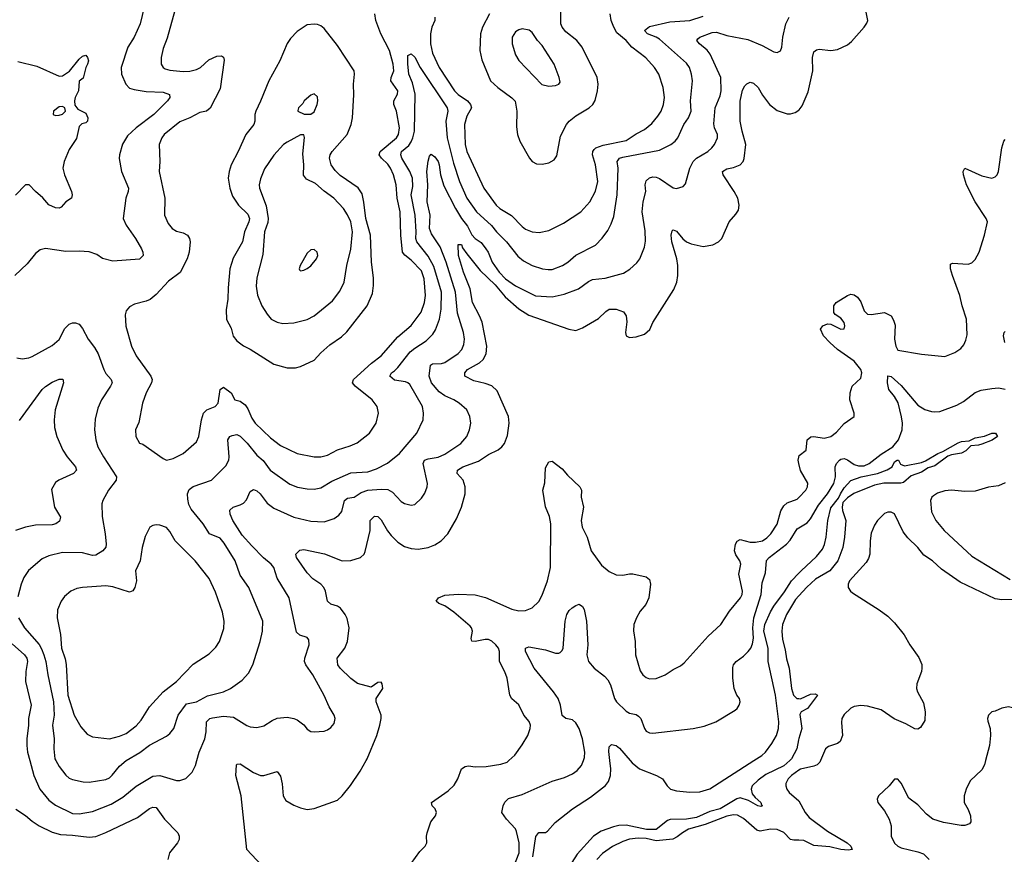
# Model space of a CAD drawing. Header units: inches. Extents: x 1682530 to 1839546, y 640742 to 791647.
# Tile 712 of 923: x 1825356 to 1831225, y 689441 to 694414. Entities that reach past the tile are written whole.
import ezdxf

# ---------------------------------------------------------------- set-up
doc = ezdxf.new("R2010")
doc.units = ezdxf.units.IN
doc.header["$MEASUREMENT"] = 0
for name, color, linetype in [('B8628', 7, 'Continuous'), ('B8629', 7, 'Continuous'), ('B8638', 7, 'Continuous'), ('B8639', 7, 'Continuous')]:
    doc.layers.add(name, color=color, linetype=linetype)

msp = doc.modelspace()

# ---------------------------------------------------------------- linework, layer by layer
at = {"layer": 'B8628', "color": 5}
for points, elevation in [([(1825416, 690000), (1825440.2, 689910), (1825475.8, 689830), (1825530, 689763.6), (1825570, 689734), (1825670, 689683.8), (1825710, 689682.3), (1825790, 689696.8), (1825900.8, 689739.2), (1825970, 689780.7), (1826050, 689847.8), (1826150, 689906.4), (1826190, 689910.2), (1826290, 689880.3), (1826310, 689880.4), (1826346.3, 689893.7), (1826383.7, 689930), (1826403.6, 689970), (1826411.5, 690000)], 540), ([(1825570.8, 690000), (1825590, 689964.2), (1825630, 689912.2), (1825650, 689894.9), (1825670, 689886.5), (1825733.5, 689873.5), (1825770, 689871.3), (1825870, 689886.9), (1825890, 689896.9), (1825907.6, 689912.4), (1825950, 689966.5), (1825989.3, 690000)], 560), ([(1826797.2, 689377.2), (1826708.5, 689470), (1826675.5, 689790), (1826644.4, 689910), (1826647.6, 689972.4), (1826650, 689977.3), (1826670, 689980.3), (1826748.8, 689928.8), (1826790, 689911.3), (1826810, 689910.2), (1826890, 689934), (1826910, 689906), (1826919.9, 689860.1), (1826925.3, 689790), (1826941.7, 689761.7), (1826990, 689733.1), (1827030, 689718.3), (1827070, 689709), (1827110, 689713.4), (1827250, 689764.6), (1827278, 689790), (1827328.3, 689851.7), (1827384.2, 689935.8), (1827420.9, 690000)], 520), ([(1827690, 689385.5), (1827741.5, 689458.5), (1827772.7, 689490), (1827782.9, 689510), (1827779.7, 689550), (1827784.7, 689570), (1827806.2, 689633.8), (1827834.1, 689670), (1827839.4, 689690), (1827832.6, 689712.6), (1827814.7, 689730), (1827809.6, 689750), (1827910, 689819.5), (1827946, 689854), (1827967.1, 689890), (1827988.9, 689951.1), (1828010, 689964.2), (1828030, 689967.6), (1828070, 689963.2), (1828135.5, 689964.5), (1828222.6, 689977.4), (1828261.2, 689990), (1828272, 690000)], 480), ([(1828270, 689287.3), (1828333.5, 689450), (1828332.8, 689510), (1828317.7, 689577.7), (1828310, 689593.6), (1828256.8, 689650), (1828229.7, 689689.7), (1828238, 689730), (1828247.7, 689752.3), (1828270, 689773.5), (1828350, 689798.4), (1828530, 689876), (1828602.2, 689897.8), (1828650, 689919.6), (1828679.1, 689940.9), (1828704.4, 689970), (1828716.3, 690000)], 460), ([(1828414.5, 689425.5), (1828432.2, 689547.8), (1828450, 689570.4), (1828490, 689570.4), (1828501.4, 689578.6), (1828547.6, 689630), (1828650, 689711.4), (1828758.8, 689781.2), (1828848.2, 689851.8), (1828864.4, 689875.6), (1828876.4, 689910), (1828878.5, 689950), (1828872.6, 690000)], 440), ([(1829945.2, 690000), (1829911.2, 689968.8), (1829803.9, 689916.1), (1829756.4, 689883.6), (1829721.5, 689850), (1829715, 689830), (1829722.2, 689802.2), (1829739.8, 689779.8), (1829774.2, 689750), (1829776.5, 689736.5), (1829784, 689730), (1829773.7, 689726.3), (1829756, 689730), (1829700.7, 689760.7), (1829650, 689777.7), (1829630, 689771.7), (1829530, 689712.2), (1829470, 689695.3), (1829390, 689661), (1829330, 689650), (1829232.1, 689647.9), (1829217.2, 689642.8), (1829150, 689589), (1829091.8, 689588.2), (1828970, 689615.4), (1828927.3, 689612.7), (1828895, 689605), (1828821.6, 689578.4), (1828775.5, 689550), (1828678.8, 689441.2), (1828647.2, 689392.8)], 440), ([(1828993.8, 690000), (1829006, 689986), (1829049.5, 689949.5), (1829151, 689910), (1829186.8, 689890), (1829214, 689850), (1829234.8, 689830), (1829270, 689818.4), (1829350.5, 689810.5), (1829410, 689813), (1829470, 689830.4), (1829732.1, 690000)], 440), ([(1830000, 689941.5), (1829956, 689910), (1829936, 689890), (1829922.8, 689862.8), (1829921.6, 689850), (1829928.2, 689830), (1829941.6, 689810), (1829999.7, 689759.7), (1830000, 689759.2)], 460), ([(1825331.7, 689710), (1825390, 689671.9), (1825430, 689638), (1825471.5, 689611.5), (1825550, 689573), (1825598.9, 689558.9), (1825670, 689556), (1825770, 689542.3), (1825810, 689548.1), (1825870, 689570.2), (1826058.7, 689661.3), (1826130, 689713.8), (1826150, 689722.4), (1826170, 689719.6), (1826218.2, 689650), (1826298.7, 689570), (1826305.3, 689550), (1826305.7, 689530), (1826296, 689510), (1826249.1, 689450), (1826239.5, 689410)], 520), ([(1830000, 689524.4), (1829970, 689524.8), (1829950, 689529.8), (1829910, 689570.7), (1829870, 689589), (1829830, 689591.2), (1829770, 689578), (1829750, 689585.3), (1829670, 689655), (1829633.5, 689673.5), (1829610, 689676.6), (1829570, 689667.4), (1829440.9, 689619.1), (1829342.6, 689590), (1829307.2, 689570), (1829275.2, 689544.8), (1829247.8, 689532.2), (1829150, 689520.7), (1829090, 689535), (1829041.9, 689538.1), (1828989.5, 689530.5), (1828950, 689517.8), (1828890, 689486.8), (1828830, 689444.9), (1828796.1, 689410)], 460)]:
    msp.add_lwpolyline(points, dxfattribs=dict(at, elevation=elevation))
at = {"layer": 'B8629', "color": 5}
for points, elevation in [([(1826097.2, 694490), (1826073.5, 694390), (1826038.4, 694310), (1826000.2, 694250), (1825960.7, 694130), (1825961.5, 694090), (1825988.9, 694030), (1826010, 694006.9), (1826037.7, 693997.7), (1826110, 693987.4), (1826210, 693982), (1826248.5, 693968.5), (1826250.3, 693950), (1826236.9, 693930), (1826155.6, 693850), (1826049.1, 693770), (1825997.7, 693722.3), (1825967.8, 693672.2), (1825950.2, 693610), (1825947.6, 693587.6), (1825963.1, 693510), (1826003.6, 693410), (1826001.7, 693390), (1825987.9, 693350), (1825972.2, 693230), (1825990.2, 693190), (1826046.2, 693110), (1826081.7, 693050), (1826090.4, 693030), (1826092.4, 693010), (1826070, 692986.9), (1825910, 692975.1), (1825850, 692991.5), (1825814.6, 693014.6), (1825770, 693031.5), (1825710, 693035.8), (1825630, 693032.9), (1825510, 693051.5), (1825477.4, 693042.6), (1825450, 693020.7), (1825399.7, 692960.3), (1825327.2, 692890)], 560), ([(1826290, 694505.2), (1826235.3, 694304.7), (1826210, 694242), (1826198, 694190), (1826199.6, 694150), (1826210, 694130.4), (1826222.2, 694122.2), (1826250, 694113.1), (1826330, 694105.2), (1826370, 694106.9), (1826410, 694117.8), (1826433.3, 694130), (1826483.9, 694176.1), (1826530, 694197.1), (1826558.3, 694198.3), (1826570.9, 694190.9), (1826574.2, 694174.2), (1826550, 694002), (1826490, 693887.8), (1826470, 693869.8), (1826430, 693862.2), (1826370.1, 693829.9), (1826310, 693806.6), (1826216.9, 693730), (1826203.6, 693710), (1826187.4, 693670), (1826190.2, 693570), (1826187.1, 693510), (1826220.6, 693350), (1826218.3, 693250), (1826240, 693200), (1826264.2, 693170), (1826290, 693154.4), (1826330, 693144.2), (1826356.5, 693130), (1826367.3, 693110), (1826370.9, 693090), (1826366.7, 693030), (1826353.4, 692990), (1826311.3, 692908.7), (1826242.7, 692857.3), (1826170, 692777.2), (1826132.9, 692747.1), (1826110, 692736.4), (1826040.5, 692719.5), (1826010, 692703.6), (1825990, 692679.3), (1825984.5, 692655.5), (1825987.5, 692587.5), (1826021.2, 692470), (1826050, 692412.4), (1826137.4, 692290), (1826144.6, 692270), (1826140.3, 692250), (1826109.4, 692190.6), (1826087.2, 692130), (1826066.4, 692013.6), (1826046.8, 691970), (1826047.7, 691930), (1826070, 691891.3), (1826090, 691886), (1826210, 691799.1), (1826230, 691790.6), (1826270, 691800.4), (1826330, 691830.4), (1826410, 691898), (1826423.1, 691930), (1826438.6, 692030), (1826451.2, 692068.8), (1826471.2, 692088.8), (1826520.7, 692110), (1826539.6, 692130), (1826549.8, 692210), (1826570, 692223.8), (1826617, 692190), (1826638.8, 692150), (1826670, 692141), (1826699.3, 692119.3), (1826715.6, 692095.6), (1826739.5, 692039.5), (1826758.5, 692010), (1826850, 691922), (1826910, 691876.9), (1827010.2, 691830.2), (1827110, 691809.3), (1827150.2, 691810.2), (1827190, 691820.2), (1827249.3, 691850.7), (1827325.7, 691874.3), (1827367.4, 691892.6), (1827439.7, 691950), (1827479.7, 692010), (1827493.5, 692070), (1827486.2, 692110), (1827457.4, 692150), (1827354.7, 692230), (1827340.3, 692250), (1827344.8, 692270), (1827453.1, 692366.9), (1827510, 692411.8), (1827610, 692524.5), (1827690, 692591.9), (1827748, 692672), (1827768.2, 692730), (1827773.7, 692770), (1827766.5, 692870), (1827750, 692918.2), (1827690, 692982.4), (1827650.8, 693010.8), (1827637.8, 693030), (1827627.1, 693130), (1827624.2, 693270), (1827606, 693350), (1827600.2, 693430), (1827583.6, 693490), (1827564.9, 693530), (1827550, 693553.4), (1827512.2, 693590), (1827499, 693610), (1827505, 693630), (1827601.4, 693710), (1827613.2, 693730), (1827620.4, 693770), (1827602.3, 693870), (1827586.5, 693910), (1827586.5, 693930), (1827607.8, 693970), (1827610.5, 693990), (1827568.8, 694050), (1827570.4, 694070), (1827585.1, 694110), (1827581.7, 694150), (1827559.7, 694230), (1827508.1, 694330), (1827479.2, 694410), (1827471.6, 694448.4)], 580), ([(1825989.3, 690000), (1825990, 690000.6), (1826071.3, 690048.7), (1826130, 690091.3), (1826230, 690144.6), (1826250, 690160.3), (1826273.6, 690190), (1826299.8, 690270), (1826350, 690337.5), (1826410, 690349.5), (1826474.6, 690385.4), (1826570, 690409), (1826611.8, 690430), (1826680.8, 690479.2), (1826719.8, 690520.2), (1826744.4, 690570), (1826789.7, 690710), (1826802.4, 690770), (1826804.7, 690830), (1826721.4, 691030), (1826670, 691103.6), (1826639.1, 691190), (1826575.1, 691295.1), (1826550, 691324.2), (1826487.9, 691350), (1826449.9, 691409.9), (1826377.8, 691497.8), (1826364.6, 691524.6), (1826357.2, 691557.2), (1826356.3, 691590), (1826365.9, 691614.1), (1826390, 691632.5), (1826498.7, 691670), (1826584, 691756), (1826601.4, 691790), (1826604.8, 691810), (1826596.8, 691910), (1826607.6, 691930), (1826622.5, 691937.5), (1826650, 691942), (1826670, 691933.6), (1826711.6, 691891.6), (1826770, 691818.8), (1826807, 691787), (1826848.2, 691730), (1826966.1, 691646.1), (1827010.9, 691629.1), (1827070, 691618), (1827110, 691616.5), (1827150, 691625.3), (1827215.6, 691664.4), (1827330, 691713.8), (1827430, 691719.8), (1827482.2, 691737.8), (1827548.5, 691771.5), (1827620.4, 691830), (1827723.5, 691950), (1827759.7, 692030), (1827763.1, 692070), (1827755.7, 692110), (1827680.5, 692240.5), (1827670, 692251.1), (1827655.9, 692255.9), (1827590, 692266.4), (1827562.2, 692290), (1827571.1, 692310), (1827590, 692321.4), (1827610, 692341.8), (1827683.9, 692436.1), (1827710, 692458.1), (1827779, 692501), (1827818.7, 692541.3), (1827833.4, 692566.6), (1827858.1, 692630), (1827868.4, 692690), (1827869, 692790), (1827824.5, 692944.5), (1827790, 693006.2), (1827723.4, 693090), (1827716.6, 693110), (1827719, 693150), (1827713.1, 693250), (1827688.2, 693370), (1827699, 693421), (1827696, 693470), (1827680.3, 693510), (1827633.1, 693590), (1827626.5, 693610), (1827632.3, 693630), (1827675, 693665), (1827690, 693686.4), (1827699.9, 693710), (1827708.2, 693750), (1827713.1, 693970), (1827697.6, 694037.6), (1827675.6, 694090), (1827668.6, 694151.4), (1827670, 694201), (1827690, 694210.4), (1827710, 694190.4), (1827741.8, 694130), (1827904.6, 693890), (1827907.5, 693870), (1827895.2, 693810), (1827903.6, 693710), (1827940.4, 693560.4), (1827977.3, 693450), (1828021, 693350), (1828078.7, 693270), (1828167.7, 693187.7), (1828197.4, 693150), (1828256.6, 693090), (1828325.2, 693005.2), (1828358.5, 692978.5), (1828410, 692950.2), (1828471.3, 692930), (1828505.1, 692925.1), (1828530, 692926.7), (1828591.2, 692950), (1828622.2, 692970), (1828670, 693011.5), (1828788.6, 693071.4), (1828827.6, 693112.4), (1828861.1, 693158.9), (1828882, 693198), (1828897.8, 693242.2), (1828916.3, 693370), (1828923, 693530), (1828917.8, 693570), (1828922, 693578), (1828931.1, 693588.9), (1828950, 693595.9), (1829170, 693636.2), (1829236.9, 693670), (1829262.6, 693690), (1829279.1, 693710), (1829315, 693790), (1829341.6, 693830), (1829357.7, 693870), (1829353.3, 693930), (1829365.7, 694050), (1829360.8, 694090), (1829348.5, 694130), (1829330, 694154.7), (1829170, 694298), (1829150, 694310.5), (1829096.9, 694330), (1829080.4, 694350), (1829110, 694373.1), (1829230, 694401.6), (1829349.4, 694410.6), (1829430, 694435.5)], 560), ([(1826411.5, 690000), (1826424.7, 690050), (1826459.2, 690130), (1826466.8, 690170), (1826468.7, 690230), (1826489.7, 690250), (1826504.8, 690255.2), (1826570, 690263.3), (1826630, 690258.4), (1826710, 690209.1), (1826730, 690201.5), (1826770, 690196.1), (1826810, 690206.3), (1826860.7, 690239.3), (1826890, 690252), (1826950, 690258.4), (1826990, 690250.4), (1827010, 690241.6), (1827050, 690213.4), (1827070, 690187.3), (1827090, 690173.4), (1827110, 690170.7), (1827170, 690174.8), (1827190, 690182.8), (1827210, 690196), (1827230, 690221), (1827235.6, 690250), (1827229.6, 690270), (1827199.8, 690319.8), (1827170, 690387), (1827102, 690510), (1827061.5, 690570), (1827054.2, 690590), (1827055.3, 690610), (1827080.4, 690690), (1827078.9, 690718.9), (1827070, 690732.6), (1827026.2, 690746.2), (1827005.7, 690765.7), (1826962.8, 690970), (1826890, 691086), (1826869.8, 691150), (1826855, 691170), (1826808.4, 691208.4), (1826738.4, 691278.4), (1826682.1, 691342.1), (1826625.3, 691430), (1826611.1, 691468.9), (1826608.9, 691491.1), (1826627.3, 691510), (1826670, 691523.2), (1826690, 691534.3), (1826706.9, 691553.1), (1826730, 691602.6), (1826750, 691614), (1826770, 691606.9), (1826789, 691590), (1826830, 691533.6), (1826870, 691502.9), (1826990, 691451), (1827090, 691426.5), (1827170, 691422.4), (1827230, 691441.3), (1827258.2, 691461.8), (1827275.9, 691484.1), (1827290.9, 691550), (1827310, 691563), (1827350, 691570.2), (1827390, 691597.3), (1827430, 691610.1), (1827510, 691617.5), (1827550, 691614.3), (1827578.3, 691598.3), (1827630, 691543.7), (1827650, 691532), (1827690, 691522.4), (1827710, 691526), (1827750, 691563), (1827770, 691593.4), (1827784.7, 691630), (1827786.4, 691650), (1827760.6, 691770), (1827767.9, 691790), (1827790, 691798.6), (1827850, 691807.4), (1827890, 691825.4), (1827984.2, 691890), (1828020.4, 691930), (1828037.2, 691970), (1828044, 692010), (1828039.7, 692050), (1828021.1, 692090), (1827975.8, 692130), (1827943, 692150), (1827890, 692172.8), (1827856.5, 692196.5), (1827811, 692250), (1827797.2, 692290), (1827804.2, 692355.8), (1827816.8, 692363.2), (1827870, 692366), (1827890, 692372.6), (1827970, 692425.3), (1827991.9, 692450), (1828002, 692478), (1828006.8, 692510), (1828001.6, 692550), (1827965.3, 692665.3), (1827952.4, 692790), (1827897.8, 692970), (1827861.2, 693061.2), (1827810, 693139.3), (1827799.2, 693170), (1827802.4, 693250), (1827783.9, 693330), (1827789.2, 693430), (1827783.4, 693510), (1827790, 693571.3), (1827799.1, 693600.9), (1827807.8, 693612.2), (1827830, 693598), (1827850, 693568.9), (1827856.9, 693550), (1827863.6, 693490), (1827884.5, 693424.5), (1827952.6, 693290), (1827989.3, 693230), (1828024.1, 693184.1), (1828050, 693131.6), (1828070, 693110.1), (1828106, 693086), (1828133.6, 693050), (1828147.1, 693030), (1828171.4, 692970), (1828212.6, 692910), (1828251.6, 692870), (1828310, 692829.5), (1828430, 692768.5), (1828530, 692763.2), (1828601, 692779), (1828687, 692810), (1828745.1, 692854.9), (1828770, 692866.3), (1828844.9, 692875.1), (1828955.5, 692904.5), (1828992.7, 692927.3), (1829034.5, 692965.5), (1829051.1, 692990), (1829080.3, 693059.7), (1829085.6, 693094.4), (1829084.5, 693155.5), (1829066.3, 693270), (1829071.2, 693330), (1829087.6, 693390), (1829084.8, 693430), (1829090, 693454.4), (1829110, 693472.3), (1829130, 693478.2), (1829150, 693476.9), (1829170, 693468.2), (1829250, 693412.4), (1829271.1, 693408.9), (1829310, 693420.5), (1829323.3, 693436.7), (1829349.8, 693530), (1829369, 693570), (1829390, 693590.2), (1829457.2, 693630), (1829481.8, 693650), (1829497.4, 693670), (1829514.2, 693710), (1829515.1, 693730), (1829497.4, 693770), (1829493.2, 693793.2), (1829501.2, 693890), (1829530, 693960.5), (1829536.2, 693990), (1829535.3, 694070), (1829471.2, 694210), (1829452.8, 694232.8), (1829407.4, 694270), (1829391.5, 694290), (1829398.6, 694301.4), (1829409.3, 694310), (1829482.6, 694337.4), (1829510, 694339.8), (1829570, 694320.9), (1829695.6, 694295.6), (1829781.1, 694261.1), (1829850, 694223.7), (1829870, 694219.3), (1829877.7, 694222.3), (1829890.9, 694229.1), (1829898.7, 694250), (1829905.1, 694310), (1829922.3, 694390), (1829942.2, 694430)], 540), ([(1827830.3, 694430), (1827830.2, 694410), (1827813, 694370), (1827805, 694330), (1827805, 694270), (1827815.4, 694215.4), (1827855.1, 694130), (1827947.8, 693990), (1827968.6, 693968.6), (1828024.3, 693930), (1828043, 693910), (1828049.4, 693890), (1828020, 693840), (1828006.6, 693790), (1828011.7, 693670), (1828021.5, 693630), (1828121.8, 693410), (1828194.7, 693310), (1828217.6, 693290), (1828287.7, 693247.7), (1828350, 693181.3), (1828370, 693166.9), (1828410, 693150.3), (1828452.7, 693147.3), (1828510, 693159.1), (1828597.2, 693202.8), (1828700.4, 693270), (1828753.3, 693330), (1828787, 693393), (1828802.3, 693450), (1828788.6, 693550), (1828770.5, 693610), (1828771.4, 693630), (1828778.9, 693641.1), (1828790, 693651.3), (1828834.2, 693665.8), (1828970, 693695), (1829030, 693734.8), (1829079.3, 693760.7), (1829123.7, 693796.3), (1829160.3, 693839.7), (1829178.3, 693870), (1829193, 693910), (1829198.2, 693950), (1829190.8, 694010), (1829165.3, 694090), (1829138.5, 694130), (1829087, 694187), (1829003.5, 694250), (1828969.8, 694290), (1828915.9, 694335.9), (1828896.4, 694370), (1828882, 694410), (1828874.6, 694450)], 580), ([(1828156.6, 694450), (1828114.4, 694370), (1828101.9, 694330), (1828098.6, 694230), (1828110, 694174.9), (1828162.8, 694050), (1828205.8, 694010), (1828289, 693949), (1828308.3, 693928.3), (1828319.8, 693870), (1828316.3, 693776.3), (1828323.2, 693730), (1828337.4, 693690), (1828394.2, 693590), (1828409.6, 693569.6), (1828436.5, 693556.5), (1828470, 693553.8), (1828510, 693561.3), (1828540.7, 693579.3), (1828557.4, 693602.6), (1828578.8, 693721.2), (1828615.8, 693790), (1828631.5, 693810), (1828670, 693842.5), (1828749.7, 693890), (1828771.4, 693908.6), (1828786.5, 693933.5), (1828800.4, 693990), (1828802.7, 694030), (1828797.2, 694070), (1828708.3, 694250), (1828676.2, 694290), (1828610, 694341.8), (1828589.9, 694369.9), (1828581.7, 694390), (1828581.3, 694470)], 620), ([(1825344.7, 694164.7), (1825457.2, 694137.2), (1825590, 694078), (1825610, 694080.5), (1825653, 694107), (1825710, 694179.5), (1825730, 694198), (1825750, 694202.8), (1825759.1, 694190), (1825764.9, 694170), (1825760.5, 694150), (1825750.3, 694129.7), (1825733, 694067), (1825710, 694048), (1825706.7, 693990), (1825686, 693950), (1825682.4, 693930), (1825685.1, 693905.1), (1825701.6, 693881.6), (1825750, 693858), (1825761, 693830), (1825758.8, 693810), (1825750, 693799), (1825726, 693794), (1825710, 693778), (1825693.5, 693706.5), (1825650, 693640.9), (1825621.1, 693570), (1825611.8, 693530), (1825621.7, 693490), (1825663.8, 693390), (1825668, 693370), (1825664, 693350), (1825630, 693329.2), (1825602.5, 693297.5), (1825590, 693292.3), (1825570, 693294), (1825530, 693311.6), (1825493.6, 693353.6), (1825449.8, 693389.8), (1825413, 693430), (1825390, 693431.1), (1825330.9, 693369.1)], 540), ([(1827420.9, 690000), (1827426.6, 690010), (1827483.5, 690150), (1827503.1, 690210), (1827510.9, 690250), (1827509.6, 690270.4), (1827480.4, 690350), (1827480.5, 690370), (1827520.4, 690430), (1827516.2, 690456.2), (1827510, 690467), (1827490, 690464.2), (1827450, 690437.6), (1827370, 690459.3), (1827330, 690488.6), (1827266.4, 690550), (1827251.9, 690570), (1827247.7, 690610), (1827294.2, 690670), (1827309.8, 690710), (1827318.5, 690790), (1827306.7, 690846.7), (1827296.3, 690870), (1827267.1, 690907.1), (1827250, 690919.1), (1827210, 690931.1), (1827190, 690949.5), (1827177.7, 691010), (1827168.2, 691030), (1827149.7, 691050), (1827103.3, 691083.3), (1827070, 691119.3), (1827005.6, 691210), (1827000.9, 691230), (1827026.1, 691253.9), (1827050, 691258), (1827171.6, 691231.6), (1827278, 691190), (1827330, 691192.8), (1827387, 691210), (1827408.3, 691230), (1827415.1, 691244.9), (1827445.4, 691370), (1827444.8, 691430), (1827470, 691456.5), (1827490, 691454.9), (1827494.9, 691450), (1827510, 691434), (1827547.9, 691367.9), (1827570, 691340.8), (1827610, 691300.7), (1827650, 691275), (1827690, 691262.7), (1827730, 691260.2), (1827790, 691269.3), (1827830, 691285), (1827867.1, 691310), (1827908.5, 691350), (1827959.2, 691440.8), (1827988.6, 691510), (1828010.9, 691590), (1828010.9, 691630), (1827999.8, 691670), (1827963.9, 691710), (1827965.6, 691730), (1827997.4, 691750), (1828090, 691784), (1828150, 691824.3), (1828207.9, 691852.1), (1828229.7, 691870), (1828244.4, 691890), (1828262.8, 691937.2), (1828273.5, 692010), (1828269.8, 692049.8), (1828202.2, 692202.2), (1828170, 692232), (1828130, 692246.8), (1828062.8, 692262.8), (1828009.6, 692290), (1828008.7, 692310), (1828024.1, 692330), (1828095.6, 692370), (1828118.8, 692390), (1828135.9, 692424.1), (1828140.6, 692470), (1828111.7, 692611.7), (1828097.1, 692650), (1828055, 692730), (1828040.2, 692810), (1828000.4, 692910), (1827971.3, 693008.7), (1827970, 693074), (1827990, 693074.8), (1827995.8, 693055.8), (1828020.1, 693020.1), (1828099.7, 692919.7), (1828190, 692834), (1828250, 692763.4), (1828331.3, 692691.3), (1828390, 692654.1), (1828629.7, 692570.3), (1828670, 692562), (1828710, 692577.8), (1828806.4, 692633.6), (1828850, 692676.4), (1828870, 692688.8), (1828910, 692690.3), (1828953.7, 692673.7), (1828970.4, 692650), (1828973.8, 692613.8), (1828966.7, 692550), (1828970.6, 692530.6), (1828990, 692520.7), (1829030, 692525.5), (1829079.1, 692540.9), (1829111.8, 692568.2), (1829129.3, 692610), (1829254.2, 692805.8), (1829272.4, 692850), (1829277.8, 692890), (1829277.8, 692950), (1829271.9, 692990), (1829242.4, 693090), (1829239.1, 693130), (1829244.6, 693155.4), (1829250, 693162), (1829270, 693154.4), (1829308.2, 693108.2), (1829330.7, 693090.7), (1829358.5, 693078.5), (1829430, 693063.8), (1829486.3, 693073.7), (1829520.7, 693090), (1829540.5, 693110), (1829584.4, 693210), (1829625, 693255), (1829640.7, 693279.3), (1829644.7, 693310), (1829635.6, 693350), (1829615, 693390), (1829547.8, 693490), (1829545.7, 693510), (1829570, 693526.5), (1829610, 693534), (1829650, 693549.2), (1829667.6, 693570), (1829673.4, 693586.6), (1829684.8, 693670), (1829661.9, 693750), (1829650.5, 693809.5), (1829649.3, 693929.3), (1829664.9, 693995.1), (1829678.8, 694021.2), (1829690, 694033), (1829710, 694041.6), (1829730, 694035.8), (1829757.4, 694010), (1829783.9, 693963.9), (1829824.9, 693910), (1829870, 693874), (1829930, 693852.9), (1829950, 693853.1), (1829978.5, 693861.5), (1830000, 693875.5)], 520), ([(1825339.5, 692399.5), (1825370, 692394), (1825410, 692399.5), (1825430, 692407.6), (1825550, 692473.7), (1825590, 692508.7), (1825624.9, 692575.1), (1825650, 692600.3), (1825670, 692607.6), (1825687.4, 692607.4), (1825710, 692599.5), (1825730, 692574.9), (1825764.7, 692510), (1825802, 692462), (1825822.5, 692422.5), (1825857.1, 692330), (1825870, 692306.5), (1825901.5, 692270), (1825906.7, 692250), (1825897.3, 692230), (1825843.1, 692150), (1825820.5, 692099.5), (1825806.4, 692033.6), (1825802.3, 691970), (1825808.9, 691910), (1825822, 691870), (1825854.4, 691810), (1825932.6, 691690), (1825931.4, 691670), (1825885.5, 691610), (1825850.3, 691550), (1825844.6, 691530), (1825846.5, 691453.5), (1825864.8, 691350), (1825871, 691290), (1825868.4, 691271.6), (1825850.8, 691249.2), (1825810, 691223.9), (1825790, 691222.4), (1825730, 691236.8), (1825610, 691240.3), (1825530, 691218.8), (1825490, 691201), (1825407.8, 691132.2), (1825379.6, 691090), (1825364.4, 691050), (1825345.4, 690974.6)], 560), ([(1825354, 692026), (1825490, 692210.3), (1825510, 692229.1), (1825550, 692254.6), (1825590, 692271.7), (1825611.8, 692271.8), (1825617, 692250), (1825566.7, 692090), (1825561.4, 692030), (1825563.6, 691983.6), (1825576.9, 691930), (1825612, 691850), (1825638.2, 691810), (1825688.9, 691750), (1825693.7, 691730), (1825677.1, 691710), (1825588, 691670), (1825570, 691656.9), (1825545.8, 691614.2), (1825563.5, 691510), (1825599.7, 691450), (1825593.3, 691426.7), (1825570.6, 691409.4), (1825550, 691403.9), (1825450, 691402.2), (1825390, 691391.2), (1825330.5, 691370)], 540), ([(1828272, 690000), (1828307.2, 690032.8), (1828350, 690092.7), (1828384.7, 690150), (1828399.2, 690190), (1828399.7, 690210), (1828391.9, 690231.9), (1828359.6, 690270), (1828331, 690331), (1828288.5, 690368.5), (1828276.9, 690390), (1828261.5, 690490), (1828247.9, 690527.9), (1828216, 690590), (1828215.3, 690650), (1828208.7, 690670), (1828194.6, 690690), (1828170, 690711.6), (1828150, 690720.7), (1828130, 690721.5), (1828070, 690709.8), (1828051.5, 690711.5), (1828046.7, 690726.7), (1828054, 690770), (1828048.3, 690790), (1828040, 690800), (1827944, 690884), (1827890, 690922.5), (1827854.7, 690934.7), (1827838, 690950), (1827852.3, 690970), (1827890, 690986), (1827970, 690991), (1828070, 690987.8), (1828131.8, 690971.8), (1828290, 690901.8), (1828330, 690892.8), (1828370, 690894.6), (1828410, 690908.8), (1828450, 690948.5), (1828470, 690985.5), (1828502.1, 691070), (1828519.9, 691150), (1828521.3, 691410), (1828513.6, 691453.6), (1828488.8, 691511.2), (1828474.7, 691610), (1828485.6, 691654.4), (1828490, 691744.7), (1828510, 691780.7), (1828530, 691784), (1828590, 691738.8), (1828620.9, 691700.9), (1828693.7, 691630), (1828704.4, 691610), (1828701.6, 691570), (1828715.8, 691510), (1828701.4, 691430), (1828707.4, 691390), (1828737.7, 691330), (1828762.9, 691250), (1828823.2, 691163.2), (1828870, 691125.7), (1828910, 691107), (1828950, 691103.7), (1828990, 691113.1), (1829010, 691113.1), (1829090, 691094.9), (1829110, 691078.8), (1829115.3, 691050), (1829105.7, 690970), (1829087.4, 690930), (1829054.3, 690890), (1829031.5, 690850), (1829016.9, 690810), (1829013.4, 690773.4), (1829024.9, 690710), (1829025.8, 690630), (1829053.7, 690533.7), (1829070, 690510.4), (1829090, 690494.9), (1829110, 690487.4), (1829150, 690487.8), (1829203.6, 690510), (1829250, 690541.7), (1829295, 690565), (1829317, 690583), (1829459.3, 690740.7), (1829535.1, 690810), (1829586.3, 690890), (1829652.9, 690970), (1829662.4, 690990), (1829664.5, 691010), (1829643.1, 691110), (1829653.1, 691170), (1829648.5, 691190), (1829624.7, 691224.7), (1829616.2, 691250), (1829622.3, 691290), (1829632.4, 691307.6), (1829650, 691316.2), (1829710, 691301.3), (1829741.2, 691301.2), (1829782.4, 691310), (1829810, 691326.2), (1829832.8, 691350), (1829870.8, 691409.2), (1829892.8, 691487.2), (1829910, 691518.3), (1829930, 691535), (1829990, 691557.8), (1830000, 691568)], 480), ([(1830000, 691770.3), (1829995.8, 691790), (1830000, 691806.6)], 480), ([(1828716.3, 690000), (1828723, 690017), (1828723.4, 690050), (1828709.8, 690130), (1828689.9, 690189.9), (1828670, 690224.2), (1828650, 690241.7), (1828610, 690249.7), (1828590, 690267.6), (1828578.4, 690330), (1828564.5, 690370), (1828538.3, 690410), (1828421.6, 690550), (1828371.5, 690650), (1828369.6, 690670.4), (1828390, 690677.6), (1828490, 690659.5), (1828550, 690639.5), (1828570, 690638.7), (1828577, 690643), (1828590, 690656.3), (1828595.3, 690670), (1828606.2, 690830), (1828617, 690870), (1828630, 690894), (1828649.2, 690910), (1828670, 690924), (1828690, 690930.7), (1828710, 690917.3), (1828719.9, 690899.9), (1828734, 690830), (1828741.2, 690690), (1828736.5, 690630), (1828746.5, 690590), (1828780.3, 690550), (1828842.4, 690502.4), (1828860.6, 690480.6), (1828877.6, 690450), (1828901.8, 690370), (1828913.1, 690350), (1828970, 690294.6), (1828990, 690282.6), (1829030, 690273.7), (1829044.6, 690264.6), (1829057.1, 690250), (1829079.1, 690190), (1829090, 690174.8), (1829110, 690165.5), (1829130, 690163.8), (1829370, 690190.3), (1829434.9, 690205.1), (1829505.2, 690230), (1829620.1, 690299.9), (1829632.3, 690310), (1829643.7, 690330), (1829649.4, 690350), (1829646.6, 690370), (1829629.7, 690389.7), (1829613.7, 690430), (1829606.6, 690490), (1829606.5, 690553.5), (1829609.8, 690570), (1829625.7, 690590), (1829670, 690621.5), (1829698.5, 690650), (1829713.4, 690670), (1829724.2, 690695.8), (1829729.3, 690730), (1829726.3, 690790), (1829731.1, 690850), (1829775.7, 690990), (1829781.7, 691058.3), (1829800.9, 691119.1), (1829807.3, 691192.7), (1829823.1, 691210), (1829927.2, 691290), (1829947.2, 691312.8), (1829990, 691379.7), (1830000, 691385.9)], 460), ([(1829732.1, 690000), (1829778.4, 690030), (1829800.5, 690050), (1829839.5, 690100.5), (1829867.3, 690150), (1829877.6, 690190), (1829879.7, 690230), (1829861.1, 690390), (1829816.2, 690590), (1829816.7, 690670), (1829792.1, 690770), (1829797.7, 690810), (1829830, 690885.3), (1829850, 690919.5), (1829915.3, 691004.7), (1829955.8, 691070), (1830000, 691116.5)], 440), ([(1830000, 690982), (1829980.1, 690959.9), (1829926.2, 690870), (1829901.8, 690810), (1829898.5, 690770), (1829901.5, 690721.5), (1829918.6, 690658.6), (1829925.3, 690605.3), (1829942.6, 690550), (1829956.5, 690430), (1829968.9, 690390), (1829988.2, 690370), (1830000, 690368.9)], 440), ([(1825348.9, 690850), (1825385, 690790), (1825470.9, 690690.9), (1825486, 690666), (1825499, 690630), (1825510.9, 690589.1), (1825522.8, 690510), (1825556.8, 690350), (1825560.5, 690270), (1825551, 690210), (1825560.2, 690130), (1825559.8, 690070), (1825565.5, 690010), (1825570.8, 690000)], 560), ([(1825310, 690695.8), (1825385, 690630), (1825398.5, 690610), (1825401.3, 690590), (1825391.7, 690530), (1825390.8, 690470.8), (1825423.9, 690330), (1825407.1, 690250), (1825408.6, 690210), (1825398, 690130), (1825397.5, 690090), (1825402.6, 690050), (1825416, 690000)], 540), ([(1828872.6, 690000), (1828866.3, 690053.7), (1828870, 690082), (1828884.1, 690095.9), (1828910, 690090.4), (1828930, 690073.4), (1828993.8, 690000)], 440), ([(1830000, 690131.3), (1829997.3, 690122.7), (1829987.9, 690070), (1829956.1, 690010), (1829945.2, 690000)], 440)]:
    msp.add_lwpolyline(points, dxfattribs=dict(at, elevation=elevation))
for points, elevation in [([(1827110, 694387.3), (1827070, 694383.7), (1827010, 694344.5), (1826970, 694302.9), (1826950, 694271.8), (1826905.2, 694170), (1826840.9, 694050), (1826791.9, 693928.1), (1826762.7, 693870), (1826756.6, 693850), (1826757.2, 693810), (1826751.5, 693790), (1826703.5, 693730), (1826658.5, 693630), (1826615.9, 693550), (1826603.5, 693510), (1826598.8, 693470), (1826607.3, 693410), (1826623.7, 693363.7), (1826659.3, 693310), (1826714.9, 693254.9), (1826724.7, 693230), (1826721, 693210), (1826696.2, 693150), (1826682.7, 693090), (1826627.1, 692992.9), (1826607.5, 692930), (1826597.5, 692817.5), (1826596.9, 692750), (1826585.9, 692685.9), (1826588.5, 692628.5), (1826615.6, 692575.6), (1826628.8, 692528.8), (1826650, 692501.7), (1826690, 692470.3), (1826730, 692450.2), (1826870, 692361.6), (1826950, 692340.7), (1826999.5, 692340.5), (1827030, 692348.7), (1827110, 692384.7), (1827149.9, 692430.1), (1827204, 692476), (1827274.5, 692525.5), (1827304.7, 692555.3), (1827427.1, 692710), (1827458, 692782), (1827465, 692830), (1827463.8, 692876.2), (1827452.1, 692970), (1827447.4, 693130), (1827418.4, 693230), (1827407.1, 693327.1), (1827396.2, 693376.2), (1827373.3, 693413.3), (1827266.8, 693486.8), (1827235.6, 693515.6), (1827211.8, 693550), (1827201.3, 693590), (1827205.4, 693610), (1827217.7, 693630), (1827307.9, 693730), (1827330.6, 693790), (1827338.8, 693830), (1827347.6, 693967.6), (1827344.8, 694030), (1827350.8, 694090), (1827348.3, 694110), (1827250, 694261.3), (1827170, 694362.9), (1827150, 694377.6), (1827130, 694385.6)], 620), ([(1828350, 694359.5), (1828330, 694354.5), (1828310, 694342.7), (1828290.4, 694309.6), (1828290.4, 694270.4), (1828310, 694206), (1828330, 694170.7), (1828468.3, 694028.3), (1828510, 694017.6), (1828550, 694023), (1828568.7, 694030), (1828577.2, 694042.8), (1828572, 694070), (1828541, 694150), (1828470, 694260.7), (1828442.9, 694290), (1828410, 694339), (1828391.9, 694351.9)], 640), ([(1827110, 693972.3), (1827090, 693965.2), (1827051.3, 693930), (1827044, 693916), (1827018, 693890), (1827014, 693874), (1827014, 693870), (1827051.6, 693851.6), (1827090, 693851.3), (1827110, 693864.7), (1827129.2, 693910), (1827132, 693930), (1827130, 693955.3)], 640), ([(1825610, 693897.6), (1825590, 693895.1), (1825557.3, 693870), (1825556, 693850), (1825570, 693843.8), (1825590, 693844.9), (1825610, 693850.6), (1825629.4, 693870), (1825625.2, 693890)], 540), ([(1827030, 693729), (1826950, 693685.6), (1826928.4, 693670), (1826870, 693606.6), (1826814.8, 693525.2), (1826790, 693466.6), (1826782.6, 693430), (1826785.4, 693410), (1826825.6, 693305.6), (1826836.8, 693230), (1826834.2, 693205.8), (1826815.6, 693150), (1826804, 693016), (1826770, 692875.3), (1826766.1, 692826.1), (1826772.8, 692772.8), (1826798.5, 692710), (1826830, 692659.3), (1826854.9, 692630), (1826890, 692611.8), (1826923.7, 692603.7), (1826990, 692607.8), (1827070, 692628.9), (1827111.6, 692650), (1827220.3, 692739.7), (1827263.9, 692796.1), (1827289.8, 692850), (1827305.8, 692950), (1827330, 693046.8), (1827338.6, 693150), (1827329.1, 693209.1), (1827310, 693251.6), (1827286.2, 693290), (1827228.3, 693350), (1827170, 693392.8), (1827118.7, 693438.7), (1827064.9, 693464.9), (1827048.1, 693488.1), (1827049.8, 693550), (1827044.1, 693615.9), (1827052.5, 693712.5), (1827048.4, 693728.4)], 640), ([(1827110, 693045.2), (1827090, 693044), (1827070, 693024), (1827027.3, 692950), (1827021, 692930), (1827023.5, 692923.5), (1827030, 692918), (1827050, 692922.8), (1827070, 692931), (1827090, 692946.8), (1827125.2, 692990), (1827132, 693010), (1827129, 693030)], 660), ([(1826170, 691405.2), (1826150, 691401.2), (1826131.3, 691390), (1826104.4, 691335.6), (1826085.7, 691270), (1826073.8, 691190), (1826046, 691130), (1826051, 691070), (1826041.6, 691030), (1826029.3, 691010.7), (1826010, 691003.2), (1825910, 691035), (1825870, 691040.9), (1825730, 691030.8), (1825695.8, 691024.2), (1825660.5, 691010), (1825622.6, 690977.4), (1825602, 690950), (1825581.8, 690898.2), (1825578.6, 690850), (1825599.2, 690750), (1825604.6, 690670), (1825625.9, 690605.9), (1825632.2, 690572.2), (1825642.7, 690390), (1825680.8, 690270), (1825720.1, 690200.1), (1825756.9, 690156.9), (1825790, 690140.3), (1825890, 690129), (1825950, 690144.6), (1825990, 690161.8), (1826050, 690206.9), (1826079.6, 690240.4), (1826130, 690320.7), (1826211.7, 690408.3), (1826290.9, 690470), (1826390, 690574), (1826484.6, 690635.4), (1826524.8, 690675.2), (1826546, 690710), (1826572.9, 690787.1), (1826575.2, 690830), (1826564.7, 690884.7), (1826523.7, 691003.7), (1826484, 691084), (1826402, 691190), (1826282.6, 691310), (1826250, 691364.5), (1826230, 691387.6), (1826190, 691402.7)], 580)]:
    msp.add_lwpolyline(points, close=True, dxfattribs=dict(at, elevation=elevation))
at = {"layer": 'B8638', "color": 5}
for points, elevation in [([(1830128.7, 690000), (1830124.6, 689990), (1830110, 689974.3), (1830090, 689965.3), (1830010, 689948.7), (1830000, 689941.5)], 460), ([(1831113.3, 690000), (1831106.7, 689973.3), (1831090, 689945.2), (1831021.7, 689878.3), (1830996.4, 689830), (1830984.9, 689790), (1830985.5, 689750), (1831008.5, 689708.5), (1831023, 689670), (1831024.9, 689635.1), (1831016.5, 689623.5), (1830990, 689613.3), (1830966.9, 689613.1), (1830862, 689630), (1830798, 689650), (1830760.6, 689680.6), (1830710, 689736), (1830655.6, 689775.6), (1830610, 689864), (1830590, 689889), (1830570, 689889), (1830537.3, 689850), (1830474, 689790), (1830467.3, 689770), (1830470.6, 689750), (1830510, 689700.7), (1830538, 689650), (1830550.4, 689610), (1830550.4, 689550), (1830570, 689508), (1830589.1, 689489.1), (1830610, 689479.5), (1830710, 689456.5), (1830743.5, 689443.5), (1830777, 689410)], 480), ([(1830000, 689759.2), (1830038, 689690), (1830061.2, 689661.2), (1830170, 689579.6), (1830287.7, 689510), (1830310.7, 689490), (1830318, 689470), (1830293.8, 689466.2), (1830251.1, 689468.9), (1830184.7, 689484.7), (1830090, 689494.4), (1830030, 689524), (1830000, 689524.4)], 460)]:
    msp.add_lwpolyline(points, dxfattribs=dict(at, elevation=elevation))
at = {"layer": 'B8639', "color": 5}
for points, elevation in [([(1830000, 693875.5), (1830002.7, 693877.3), (1830019.4, 693900.6), (1830054.6, 693985.4), (1830083.5, 694110), (1830082, 694190), (1830090, 694222), (1830104.8, 694235.2), (1830121.4, 694238.6), (1830190, 694231.5), (1830230, 694236), (1830290, 694264.2), (1830314.5, 694285.5), (1830390, 694369), (1830405.6, 694394.4), (1830411.2, 694410), (1830398.8, 694470)], 520), ([(1830000, 691806.6), (1830002.7, 691817.3), (1830043.5, 691850), (1830050, 691910.4), (1830070.8, 691929.2), (1830090.1, 691930.1), (1830150, 691920.7), (1830189.8, 691930.2), (1830224.1, 691955.9), (1830270, 692008), (1830329, 692050), (1830329.3, 692070), (1830303.5, 692150), (1830305.1, 692190), (1830318.4, 692230), (1830370, 692279.1), (1830375, 692310), (1830369.7, 692330), (1830330, 692379.7), (1830229.5, 692449.5), (1830183.7, 692490), (1830147.6, 692530), (1830129.6, 692570), (1830142, 692590), (1830170, 692602.8), (1830190, 692601), (1830250, 692570.8), (1830270, 692572), (1830273.6, 692590), (1830269.3, 692610), (1830250, 692636), (1830217.2, 692657.2), (1830209.2, 692669.2), (1830209.2, 692710), (1830222, 692730), (1830290, 692771.3), (1830310, 692778), (1830330, 692774.8), (1830350, 692760.7), (1830370, 692734), (1830390, 692679.1), (1830410, 692660.3), (1830430, 692656.9), (1830510, 692670.4), (1830550, 692650.6), (1830564.8, 692624.8), (1830574.3, 692594.3), (1830570.2, 692509.8), (1830577.6, 692470), (1830590, 692446), (1830730, 692420.9), (1830870, 692407.7), (1830930, 692430.4), (1830964.7, 692455.3), (1830983.3, 692476.7), (1830996.2, 692503.8), (1831002.8, 692537.2), (1830998.5, 692630), (1830973, 692710), (1830959.7, 692770), (1830915.1, 692890), (1830903.7, 692930), (1830903.1, 692956.9), (1830916.4, 692963.6), (1831010, 692957.6), (1831030, 692966.4), (1831050, 692986), (1831075.6, 693030), (1831106, 693130), (1831123.5, 693210), (1831116.3, 693230), (1831051.1, 693330), (1830999.5, 693430), (1830980.9, 693490), (1830979, 693510), (1830990, 693530.7), (1831090, 693484.9), (1831150, 693470.4), (1831170, 693477.1), (1831181.6, 693490), (1831189.6, 693510), (1831210, 693651.3), (1831222.4, 693690), (1831230, 693700.5)], 480), ([(1831228.6, 692490), (1831220.3, 692530), (1831222.9, 692550), (1831230, 692556.4)], 460), ([(1830000, 691385.9), (1830050, 691417.1), (1830070, 691440.2), (1830117.9, 691522.1), (1830170.4, 691590), (1830207.6, 691650), (1830217.5, 691690), (1830217.3, 691750), (1830225.2, 691770), (1830242.2, 691790), (1830250, 691795.7), (1830270, 691798.9), (1830290, 691792.1), (1830330, 691763.4), (1830356.1, 691756.1), (1830390, 691756.7), (1830419.4, 691770), (1830490, 691825.4), (1830559.1, 691870), (1830594, 691910), (1830616.7, 691970), (1830618.2, 692010), (1830612.6, 692047.4), (1830591.4, 692131.4), (1830570, 692168.9), (1830536.5, 692210), (1830527.3, 692250), (1830530, 692292.4), (1830550, 692287.4), (1830610, 692234.2), (1830710, 692116.6), (1830750, 692090.9), (1830790, 692080.2), (1830810, 692077.3), (1830839.5, 692080.5), (1830942.3, 692117.7), (1830981, 692139), (1831050, 692192.8), (1831086.4, 692206.4), (1831150, 692217), (1831190, 692220.3), (1831230, 692213.4)], 460), ([(1830000, 691116.5), (1830012.8, 691130), (1830104.5, 691215.5), (1830141.1, 691258.9), (1830153.4, 691286.6), (1830163.5, 691330), (1830173.6, 691430), (1830190, 691504.9), (1830236.7, 691563.3), (1830247.8, 691590), (1830270, 691624.2), (1830310, 691667.6), (1830371.8, 691690), (1830469, 691711), (1830527.2, 691732.8), (1830555.6, 691750), (1830570, 691779.3), (1830586, 691790), (1830593, 691790), (1830605.5, 691765.5), (1830630, 691755.8), (1830730, 691775.9), (1830755, 691785), (1830828.5, 691830), (1830858, 691842), (1830950, 691893.8), (1830970, 691900.1), (1831015.5, 691904.5), (1831050, 691922.2), (1831106.3, 691933.7), (1831150, 691951.4), (1831173, 691950), (1831184.9, 691930), (1831151.7, 691908.3), (1831090, 691884.2), (1831070, 691878.4), (1831024.2, 691875.8), (1830994.3, 691845.7), (1830970, 691832.4), (1830910, 691822), (1830887.1, 691812.9), (1830810, 691756.5), (1830770, 691743.1), (1830730, 691717.6), (1830670, 691696.9), (1830624, 691656), (1830608.1, 691651.9), (1830506.4, 691653.6), (1830450, 691641.1), (1830328.1, 691591.9), (1830290, 691565.8), (1830262.3, 691537.7), (1830257.4, 691510), (1830259.8, 691490), (1830280.2, 691430), (1830272.9, 691330), (1830261.6, 691270), (1830233, 691190), (1830183.7, 691130), (1830098.8, 691081.2), (1830046.5, 691033.5), (1830000, 690982)], 440), ([(1830000, 691568), (1830041.1, 691610), (1830052.4, 691630), (1830053.5, 691653.5), (1830008.8, 691728.8), (1830000, 691770.3)], 480), ([(1831230, 691654.7), (1831190, 691637.6), (1831130, 691628.7), (1831050, 691605.4), (1830990, 691603.9), (1830910, 691610.5), (1830870, 691607.6), (1830826.6, 691593.4), (1830802, 691578), (1830792.9, 691570), (1830783.9, 691550), (1830790, 691482.8), (1830816.9, 691430), (1830866, 691370), (1831030, 691217.1), (1831258.8, 691078.8)], 460), ([(1831330, 690958.9), (1831210, 690957.7), (1831170, 690963.8), (1830962.1, 691062.1), (1830850, 691141), (1830797.2, 691190), (1830743.9, 691223.9), (1830709.8, 691270), (1830650, 691327.7), (1830622.4, 691362.4), (1830570, 691469.7), (1830550, 691480.4), (1830530, 691479.1), (1830510, 691471.1), (1830468.1, 691430), (1830450, 691402), (1830430, 691354.7), (1830424.2, 691310), (1830423.4, 691230), (1830416, 691204), (1830400.4, 691179.6), (1830301.6, 691070), (1830293, 691050), (1830294, 691030), (1830306.8, 691010), (1830319.9, 690999.9), (1830478.8, 690898.8), (1830530, 690861), (1830570, 690821), (1830627.9, 690747.9), (1830660.7, 690690), (1830714.2, 690614.2), (1830732.8, 690572.8), (1830733, 690550), (1830730.4, 690530), (1830704, 690456), (1830701.1, 690430), (1830706.7, 690410), (1830743.1, 690343.1), (1830753.4, 690290), (1830750, 690239), (1830724.1, 690195.9), (1830710, 690186), (1830690.7, 690189.3), (1830638.2, 690218.2), (1830568.3, 690248.3), (1830490, 690301.7), (1830410, 690323.6), (1830370, 690327.6), (1830330, 690321.6), (1830310, 690311.5), (1830270, 690274), (1830257, 690250), (1830253.4, 690226.6), (1830260.2, 690150), (1830245.8, 690114.2), (1830230, 690101), (1830175.8, 690084.2), (1830158, 690070), (1830128.7, 690000)], 460), ([(1830000, 690368.9), (1830010, 690368), (1830070, 690394.4), (1830096.7, 690396.7), (1830110.4, 690390), (1830051.6, 690310), (1830013, 690290), (1830005.5, 690274.5), (1830018.4, 690190), (1830000, 690131.3)], 440), ([(1831534, 690000), (1831531.6, 690010), (1831486.9, 690090), (1831450, 690179), (1831430, 690205.2), (1831350, 690281.2), (1831306.6, 690306.6), (1831250, 690319.3), (1831210, 690312.3), (1831170, 690293.2), (1831150.9, 690289.1), (1831131.3, 690270), (1831124.7, 690250), (1831125.4, 690234.6), (1831141, 690190), (1831142.8, 690150), (1831135.5, 690090), (1831113.3, 690000)], 480)]:
    msp.add_lwpolyline(points, dxfattribs=dict(at, elevation=elevation))

doc.saveas('drawing.dxf')
